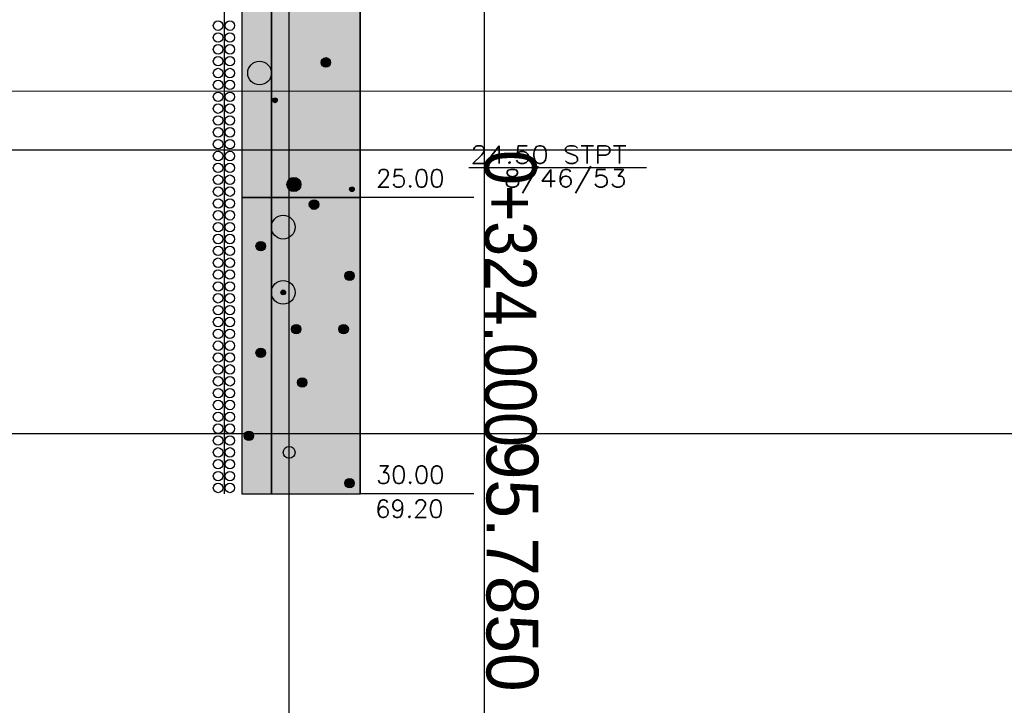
# Model space of a CAD drawing. Header units: metres. Extents: x 3458045 to 3462392, y 5482308 to 5484762.
# Tile 393 of 458: x 3461275 to 3461292, y 5483975 to 5483987. Entities that reach past the tile are written whole.
import ezdxf
from ezdxf.enums import TextEntityAlignment as Align

# ---------------------------------------------------------------- set-up
doc = ezdxf.new("R2010")
doc.units = ezdxf.units.M
doc.header["$PDMODE"] = 3
doc.header["$PDSIZE"] = 0.1
doc.linetypes.add('AUSGEZOGEN', pattern=[2, 1, 1])
doc.layers.get('0').update_dxf_attribs({"linetype": 'CONTINUOUS'})
doc.layers.get('DEFPOINTS').update_dxf_attribs({"linetype": 'CONTINUOUS'})
for name, color, linetype in [('BAUER_BK 2014', 1, 'CONTINUOUS'), ('SP_VERM', 1, 'CONTINUOUS'), ('WBExSyGr', 7, 'CONTINUOUS'), ('WBExSyTx', 7, 'CONTINUOUS'), ('WBObjGr', 7, 'CONTINUOUS'), ('WBObjSy', 7, 'CONTINUOUS'), ('WBObjTx', 7, 'CONTINUOUS')]:
    doc.layers.add(name, color=color, linetype=linetype)
for name, color, linetype, lineweight in [('SP_Höhenplan-Beschriftung-Linien', 2, 'CONTINUOUS', 25), ('SP_Höhenplan-Beschriftung-Linien-Bestandsgelände', 7, 'CONTINUOUS', 25), ('SP_Höhenplan-Beschriftung-Text', 2, 'CONTINUOUS', 25)]:
    doc.layers.add(name, color=color, linetype=linetype, lineweight=lineweight)
doc.styles.add('K_ISOCP', font='k_isocp.shx')
doc.styles.add('ROMANS', font='ROMANS')
doc.styles.add('SP_F', font='romans.shx', dxfattribs={"width": 0.7, "bigfont": 'sp_f.shx'})
doc.dimstyles.new('SOFI35$0', dxfattribs={"dimtxt": 3.5, "dimasz": 0.35, "dimexe": 0.9, "dimexo": 0.625, "dimgap": 0.945, "dimtad": 1, "dimdec": 3, "dimrnd": 0.001, "dimzin": 1, "dimdsep": 46, "dimtxsty": 'SP_F', "dimblk1": 'SOF_BEMSTR1', "dimblk2": 'SOF_BEMSTR2', "dimsah": 1, "dimcen": 3.5, "dimse1": 1, "dimse2": 1, "dimclrd": 1, "dimclre": 1, "dimclrt": 2, "dimaunit": 2, "dimazin": 0, "dimtfac": 1, "dimtdec": 3, "dimtmove": 0, "dimatfit": 3, "dimfxl": 1, "dimtolj": 1, "dimtzin": 0, "dimlwd": 0, "dimlwe": 0, "dimarcsym": 0})

# ---------------------------------------------------------------- blocks, each defined once
blk = doc.blocks.new('SOF_BEMSTR1')
at = {"color": 0, "linetype": 'ByBlock', "lineweight": -2}
for p, q in [((0, 20), (0, -8.5)), ((3.535, 3.535), (-3.535, -3.535)), ((-5, 0), (5, 0))]:
    blk.add_line(p, q, dxfattribs=at)
blk = doc.blocks.new('SOF_BEMSTR2')
at = {"color": 0, "linetype": 'ByBlock', "lineweight": -2}
for p, q in [((0, -20), (0, 8.5)), ((3.535, 3.535), (-3.535, -3.535)), ((-5, 0), (5, 0))]:
    blk.add_line(p, q, dxfattribs=at)
blk = doc.blocks.new('*D366')
at = {"layer": 'DEFPOINTS', "color": 0, "linetype": 'AUSGEZOGEN', "transparency": 16777216}
for p in [(3461243.184, 5483990.027), (3461399.034, 5483990.027), (3461243.184, 5483985.783)]:
    blk.add_point(p, dxfattribs=at)
at = {"layer": 'SP_VERM', "color": 1, "linetype": 'AUSGEZOGEN', "lineweight": 0, "transparency": 16777216}
blk.add_line((3461398.947, 5483985.783), (3461243.272, 5483985.783), dxfattribs=at)
at = {"layer": 'SP_VERM', "color": 1, "linetype": 'AUSGEZOGEN', "lineweight": 0, "transparency": 16777216, "xscale": 0.08750000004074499, "yscale": 0.08750000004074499, "zscale": 0.08750000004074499, "rotation": 180}
blk.add_blockref('SOF_BEMSTR2', (3461243.184, 5483985.783), dxfattribs=at)
at = {"layer": 'SP_VERM', "color": 1, "linetype": 'AUSGEZOGEN', "lineweight": 0, "transparency": 16777216, "xscale": 0.08750000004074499, "yscale": 0.08750000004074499, "zscale": 0.08750000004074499}
blk.add_blockref('SOF_BEMSTR1', (3461399.034, 5483985.783), dxfattribs=at)
at = {"layer": 'SP_VERM', "color": 2, "linetype": 'AUSGEZOGEN', "transparency": 16777216, "insert": (3461321.109, 5483986.603), "char_height": 0.875, "attachment_point": 5, "style": 'SP_F'}
blk.add_mtext('\\A1;\\A1;Trogabschnitt = 155.85{\\H.7x;\\S^ ;}m', dxfattribs=at)
blk = doc.blocks.new('A$C7F5D10D0')
at = {"layer": 'WBExSyGr', "color": 7, "linetype": 'Continuous'}
blk.add_lwpolyline([(6.83189, -24.5), (3.83189, -24.5)], dxfattribs=at)
at = {"layer": 'WBObjGr', "color": 7, "linetype": 'Continuous'}
for points in [[(0, 0), (0, -30)], [(2, 0), (2, -30)], [(0, -25), (2, -25)], [(3.91598, -25), (3, -25), (2.4, -25), (2, -25)], [(0, -30), (2, -30)], [(3.91598, -30), (3, -30), (2.4, -30), (2, -30)]]:
    blk.add_lwpolyline(points, dxfattribs=at)
at = {"layer": 'WBObjSy', "color": 50, "linetype": 'Continuous'}
for points in [[(0.5, -25), (0.5, -19.3), (0, -19.3), (0, -25), (0.5, -25)], [(0.5, -30), (0.5, -25), (0, -25), (0, -30), (0.5, -30)]]:
    blk.add_lwpolyline(points, dxfattribs=at)
at = {"layer": 'WBObjSy', "color": 7, "linetype": 'Continuous'}
for points in [[(2, -25), (2, -19.3), (0, -19.3), (0, -25), (2, -25)], [(-0.29, -22.2), (-0.29, -21.8)], [(-0.29, -22.6), (-0.29, -22.2)], [(-0.29, -23), (-0.29, -22.6)], [(-0.29, -23.4), (-0.29, -23)], [(-0.29, -23.8), (-0.29, -23.4)], [(-0.29, -24.2), (-0.29, -23.8)], [(-0.29, -24.6), (-0.29, -24.2)], [(-0.29, -25), (-0.29, -24.6)], [(-0.29, -25.2), (-0.29, -25)], [(2, -30), (2, -25), (0, -25), (0, -30), (2, -30)], [(-0.29, -25.6), (-0.29, -25.2)], [(-0.29, -26), (-0.29, -25.6)], [(-0.29, -26.4), (-0.29, -26)], [(-0.29, -26.8), (-0.29, -26.4)], [(-0.29, -27.2), (-0.29, -26.8)], [(-0.29, -27.6), (-0.29, -27.2)], [(-0.29, -28), (-0.29, -27.6)], [(-0.29, -28.4), (-0.29, -28)], [(-0.29, -28.8), (-0.29, -28.4)], [(-0.29, -29.2), (-0.29, -28.8)], [(-0.29, -29.6), (-0.29, -29.2)], [(-0.29, -30), (-0.29, -29.6)]]:
    blk.add_lwpolyline(points, dxfattribs=at)
at = {"layer": 'WBObjSy', "color": 30, "linetype": 'Continuous'}
for points in [[(2, -25), (2, -19.3), (0.5, -19.3), (0.5, -25), (2, -25)], [(2, -30), (2, -25), (0.5, -25), (0.5, -30), (2, -30)]]:
    blk.add_lwpolyline(points, dxfattribs=at)
at = {"layer": 'WBObjSy', "color": 7, "linetype": 'Continuous'}
for centre, radius in [((-0.4, -22.1), 0.08), ((-0.2, -22.1), 0.08), ((-0.4, -22.3), 0.08), ((-0.2, -22.3), 0.08), ((-0.4, -22.5), 0.08), ((-0.2, -22.5), 0.08), ((-0.4, -22.7), 0.08), ((-0.2, -22.7), 0.08), ((0.3, -22.9), 0.2), ((1.42, -22.72), 0.08), ((-0.4, -22.9), 0.08), ((-0.2, -22.9), 0.08), ((-0.4, -23.1), 0.08), ((-0.2, -23.1), 0.08), ((-0.4, -23.3), 0.08), ((-0.2, -23.3), 0.08), ((-0.4, -23.5), 0.08), ((-0.2, -23.5), 0.08), ((0.56, -23.36), 0.04), ((-0.4, -23.7), 0.08), ((-0.2, -23.7), 0.08), ((-0.4, -23.9), 0.08), ((-0.2, -23.9), 0.08), ((-0.4, -24.1), 0.08), ((-0.2, -24.1), 0.08), ((-0.4, -24.3), 0.08), ((-0.2, -24.3), 0.08), ((-0.4, -24.5), 0.08), ((-0.2, -24.5), 0.08), ((-0.4, -24.7), 0.08), ((-0.2, -24.7), 0.08), ((0.88, -24.78), 0.12), ((-0.4, -24.9), 0.08), ((-0.2, -24.9), 0.08), ((1.86, -24.86), 0.04), ((-0.4, -25.1), 0.08), ((-0.2, -25.1), 0.08), ((1.22, -25.12), 0.08), ((-0.4, -25.3), 0.08), ((-0.2, -25.3), 0.08), ((-0.4, -25.5), 0.08), ((-0.2, -25.5), 0.08), ((0.7, -25.5), 0.2), ((-0.4, -25.7), 0.08), ((-0.2, -25.7), 0.08), ((0.32, -25.82), 0.08), ((-0.4, -25.9), 0.08), ((-0.2, -25.9), 0.08), ((-0.4, -26.1), 0.08), ((-0.2, -26.1), 0.08), ((-0.4, -26.3), 0.08), ((-0.2, -26.3), 0.08), ((1.82, -26.32), 0.08), ((-0.4, -26.5), 0.08), ((-0.2, -26.5), 0.08), ((0.7, -26.6), 0.2), ((0.7, -26.6), 0.04), ((-0.4, -26.7), 0.08), ((-0.2, -26.7), 0.08), ((-0.4, -26.9), 0.08), ((-0.2, -26.9), 0.08), ((-0.4, -27.1), 0.08), ((-0.2, -27.1), 0.08), ((-0.4, -27.3), 0.08), ((-0.2, -27.3), 0.08), ((0.92, -27.22), 0.08), ((1.72, -27.22), 0.08), ((-0.4, -27.5), 0.08), ((-0.2, -27.5), 0.08), ((0.32, -27.62), 0.08), ((-0.4, -27.7), 0.08), ((-0.2, -27.7), 0.08), ((-0.4, -27.9), 0.08), ((-0.2, -27.9), 0.08), ((-0.4, -28.1), 0.08), ((-0.2, -28.1), 0.08), ((1.02, -28.12), 0.08), ((-0.4, -28.3), 0.08), ((-0.2, -28.3), 0.08), ((-0.4, -28.5), 0.08), ((-0.2, -28.5), 0.08), ((-0.4, -28.7), 0.08), ((-0.2, -28.7), 0.08), ((-0.4, -28.9), 0.08), ((-0.2, -28.9), 0.08), ((-0.4, -29.1), 0.08), ((-0.2, -29.1), 0.08), ((0.12, -29.02), 0.08), ((-0.4, -29.3), 0.08), ((-0.2, -29.3), 0.08), ((0.8, -29.3), 0.1), ((-0.4, -29.5), 0.08), ((-0.2, -29.5), 0.08), ((-0.4, -29.7), 0.08), ((-0.2, -29.7), 0.08), ((1.82, -29.82), 0.08), ((-0.4, -29.9), 0.08), ((-0.2, -29.9), 0.08)]:
    blk.add_circle(centre, radius, dxfattribs=at)
at = {"layer": 'WBObjSy', "color": 50, "linetype": 'Continuous'}
for points in [[(0.5, -25), (0.5, -19.3), (0, -25), (0, -19.3)], [(0.5, -30), (0.5, -25), (0, -30), (0, -25)]]:
    blk.add_solid(points, dxfattribs=at)
at = {"layer": 'WBObjSy', "color": 30, "linetype": 'Continuous'}
for points in [[(2, -25), (2, -19.3), (0.5, -25), (0.5, -19.3)], [(2, -30), (2, -25), (0.5, -30), (0.5, -25)]]:
    blk.add_solid(points, dxfattribs=at)
at = {"layer": 'WBObjSy', "color": 7, "linetype": 'Continuous'}
for points in [[(1.34, -22.72), (1.3418, -22.70336), (1.347, -22.68746)], [(1.347, -22.75254), (1.34, -22.72), (1.347, -22.68746)], [(1.347, -22.68746), (1.3666, -22.66054), (1.3954, -22.64392)], [(1.347, -22.68746), (1.3954, -22.64392), (1.46, -22.65072)], [(1.3666, -22.77946), (1.347, -22.68746), (1.46, -22.65072)], [(1.347, -22.68746), (1.3554, -22.67298), (1.3666, -22.66054)], [(1.3666, -22.77946), (1.347, -22.75254), (1.347, -22.68746)], [(1.3666, -22.77946), (1.3554, -22.76702), (1.347, -22.75254)], [(1.3666, -22.66054), (1.38, -22.65072), (1.3954, -22.64392)], [(1.46, -22.65072), (1.4848, -22.76702), (1.3666, -22.77946)], [(1.4848, -22.76702), (1.4284, -22.79956), (1.3666, -22.77946)], [(1.3954, -22.64392), (1.4118, -22.64044), (1.4284, -22.64044)], [(1.3954, -22.64392), (1.4284, -22.64044), (1.46, -22.65072)], [(1.4284, -22.64044), (1.4448, -22.64392), (1.46, -22.65072)], [(1.4848, -22.76702), (1.46, -22.78928), (1.4284, -22.79956)], [(1.46, -22.65072), (1.4736, -22.66054), (1.4848, -22.67298)], [(1.46, -22.65072), (1.4848, -22.67298), (1.4984, -22.70336)], [(1.46, -22.65072), (1.4984, -22.70336), (1.4848, -22.76702)], [(1.4848, -22.76702), (1.4736, -22.77946), (1.46, -22.78928)], [(1.4848, -22.67298), (1.4932, -22.68746), (1.4984, -22.70336)], [(1.4984, -22.70336), (1.4984, -22.73664), (1.4848, -22.76702)], [(1.4984, -22.73664), (1.4932, -22.75254), (1.4848, -22.76702)], [(1.4984, -22.70336), (1.5, -22.72), (1.4984, -22.73664)], [(1.3954, -22.79608), (1.38, -22.78928), (1.3666, -22.77946)], [(1.4284, -22.79956), (1.3954, -22.79608), (1.3666, -22.77946)], [(1.4284, -22.79956), (1.4118, -22.79956), (1.3954, -22.79608)], [(1.46, -22.78928), (1.4448, -22.79608), (1.4284, -22.79956)], [(0.52, -23.36), (0.521, -23.35168), (0.5236, -23.34374)], [(0.5236, -23.37626), (0.52, -23.36), (0.5236, -23.34374)], [(0.5236, -23.34374), (0.5334, -23.33028), (0.5478, -23.32196)], [(0.5236, -23.34374), (0.5478, -23.32196), (0.58, -23.32536)], [(0.5334, -23.38972), (0.5236, -23.34374), (0.58, -23.32536)], [(0.5236, -23.34374), (0.5278, -23.33648), (0.5334, -23.33028)], [(0.5334, -23.38972), (0.5236, -23.37626), (0.5236, -23.34374)], [(0.5334, -23.38972), (0.5278, -23.38352), (0.5236, -23.37626)], [(0.5334, -23.33028), (0.54, -23.32536), (0.5478, -23.32196)], [(0.58, -23.32536), (0.5924, -23.38352), (0.5334, -23.38972)], [(0.5924, -23.38352), (0.5642, -23.39978), (0.5334, -23.38972)], [(0.5478, -23.39804), (0.54, -23.39464), (0.5334, -23.38972)], [(0.5642, -23.39978), (0.5478, -23.39804), (0.5334, -23.38972)], [(0.5478, -23.32196), (0.556, -23.32022), (0.5642, -23.32022)], [(0.5478, -23.32196), (0.5642, -23.32022), (0.58, -23.32536)], [(0.5642, -23.39978), (0.556, -23.39978), (0.5478, -23.39804)], [(0.5642, -23.32022), (0.5724, -23.32196), (0.58, -23.32536)], [(0.5924, -23.38352), (0.58, -23.39464), (0.5642, -23.39978)], [(0.58, -23.39464), (0.5724, -23.39804), (0.5642, -23.39978)], [(0.58, -23.32536), (0.5868, -23.33028), (0.5924, -23.33648)], [(0.58, -23.32536), (0.5924, -23.33648), (0.5992, -23.35168)], [(0.58, -23.32536), (0.5992, -23.35168), (0.5924, -23.38352)], [(0.5924, -23.38352), (0.5868, -23.38972), (0.58, -23.39464)], [(0.5924, -23.33648), (0.5966, -23.34374), (0.5992, -23.35168)], [(0.5992, -23.35168), (0.5992, -23.36832), (0.5924, -23.38352)], [(0.5992, -23.36832), (0.5966, -23.37626), (0.5924, -23.38352)], [(0.5992, -23.35168), (0.6, -23.36), (0.5992, -23.36832)], [(0.76, -24.78), (0.7628, -24.75506), (0.7704, -24.7312)], [(0.7704, -24.8288), (0.76, -24.78), (0.7704, -24.7312)], [(0.7704, -24.7312), (0.7998, -24.69082), (0.843, -24.66588)], [(0.7704, -24.7312), (0.843, -24.66588), (0.94, -24.67608)], [(0.7998, -24.86918), (0.7704, -24.7312), (0.94, -24.67608)], [(0.7704, -24.7312), (0.783, -24.70946), (0.7998, -24.69082)], [(0.7998, -24.86918), (0.7704, -24.8288), (0.7704, -24.7312)], [(0.7998, -24.69082), (0.82, -24.67608), (0.843, -24.66588)], [(0.94, -24.67608), (0.9772, -24.85054), (0.7998, -24.86918)], [(0.843, -24.66588), (0.8676, -24.66066), (0.8926, -24.66066)], [(0.843, -24.66588), (0.8926, -24.66066), (0.94, -24.67608)], [(0.8926, -24.66066), (0.9172, -24.66588), (0.94, -24.67608)], [(0.94, -24.67608), (0.9604, -24.69082), (0.9772, -24.70946)], [(0.94, -24.67608), (0.9772, -24.70946), (0.9974, -24.75506)], [(0.94, -24.67608), (0.9974, -24.75506), (0.9772, -24.85054)], [(0.9772, -24.70946), (0.9898, -24.7312), (0.9974, -24.75506)], [(0.9974, -24.75506), (0.9974, -24.80494), (0.9772, -24.85054)], [(0.9974, -24.75506), (1, -24.78), (0.9974, -24.80494)], [(0.7998, -24.86918), (0.783, -24.85054), (0.7704, -24.8288)], [(0.9772, -24.85054), (0.8926, -24.89934), (0.7998, -24.86918)], [(0.843, -24.89412), (0.82, -24.88392), (0.7998, -24.86918)], [(0.8926, -24.89934), (0.843, -24.89412), (0.7998, -24.86918)], [(0.8926, -24.89934), (0.8676, -24.89934), (0.843, -24.89412)], [(0.9772, -24.85054), (0.94, -24.88392), (0.8926, -24.89934)], [(0.94, -24.88392), (0.9172, -24.89412), (0.8926, -24.89934)], [(0.9772, -24.85054), (0.9604, -24.86918), (0.94, -24.88392)], [(0.9974, -24.80494), (0.9898, -24.8288), (0.9772, -24.85054)], [(1.82, -24.86), (1.821, -24.85168), (1.8236, -24.84374)], [(1.8236, -24.87626), (1.82, -24.86), (1.8236, -24.84374)], [(1.8236, -24.84374), (1.8334, -24.83028), (1.8478, -24.82196)], [(1.8236, -24.84374), (1.8478, -24.82196), (1.88, -24.82536)], [(1.8334, -24.88972), (1.8236, -24.84374), (1.88, -24.82536)], [(1.8236, -24.84374), (1.8278, -24.83648), (1.8334, -24.83028)], [(1.8334, -24.88972), (1.8236, -24.87626), (1.8236, -24.84374)], [(1.8334, -24.88972), (1.8278, -24.88352), (1.8236, -24.87626)], [(1.8334, -24.83028), (1.84, -24.82536), (1.8478, -24.82196)], [(1.88, -24.82536), (1.8924, -24.88352), (1.8334, -24.88972)], [(1.8924, -24.88352), (1.8642, -24.89978), (1.8334, -24.88972)], [(1.8478, -24.89804), (1.84, -24.89464), (1.8334, -24.88972)], [(1.8642, -24.89978), (1.8478, -24.89804), (1.8334, -24.88972)], [(1.8478, -24.82196), (1.856, -24.82022), (1.8642, -24.82022)], [(1.8478, -24.82196), (1.8642, -24.82022), (1.88, -24.82536)], [(1.8642, -24.89978), (1.856, -24.89978), (1.8478, -24.89804)], [(1.8642, -24.82022), (1.8724, -24.82196), (1.88, -24.82536)], [(1.8924, -24.88352), (1.88, -24.89464), (1.8642, -24.89978)], [(1.88, -24.89464), (1.8724, -24.89804), (1.8642, -24.89978)], [(1.88, -24.82536), (1.8868, -24.83028), (1.8924, -24.83648)], [(1.88, -24.82536), (1.8924, -24.83648), (1.8992, -24.85168)], [(1.88, -24.82536), (1.8992, -24.85168), (1.8924, -24.88352)], [(1.8924, -24.88352), (1.8868, -24.88972), (1.88, -24.89464)], [(1.8924, -24.83648), (1.8966, -24.84374), (1.8992, -24.85168)], [(1.8992, -24.85168), (1.8992, -24.86832), (1.8924, -24.88352)], [(1.8992, -24.86832), (1.8966, -24.87626), (1.8924, -24.88352)], [(1.8992, -24.85168), (1.9, -24.86), (1.8992, -24.86832)], [(1.14, -25.12), (1.1418, -25.10336), (1.147, -25.08746)], [(1.147, -25.15254), (1.14, -25.12), (1.147, -25.08746)], [(1.147, -25.08746), (1.1666, -25.06054), (1.1954, -25.04392)], [(1.147, -25.08746), (1.1954, -25.04392), (1.26, -25.05072)], [(1.1666, -25.17946), (1.147, -25.08746), (1.26, -25.05072)], [(1.147, -25.08746), (1.1554, -25.07298), (1.1666, -25.06054)], [(1.1666, -25.17946), (1.147, -25.15254), (1.147, -25.08746)], [(1.1666, -25.06054), (1.18, -25.05072), (1.1954, -25.04392)], [(1.26, -25.05072), (1.2848, -25.16702), (1.1666, -25.17946)], [(1.1954, -25.04392), (1.2118, -25.04044), (1.2284, -25.04044)], [(1.1954, -25.04392), (1.2284, -25.04044), (1.26, -25.05072)], [(1.2284, -25.04044), (1.2448, -25.04392), (1.26, -25.05072)], [(1.26, -25.05072), (1.2736, -25.06054), (1.2848, -25.07298)], [(1.26, -25.05072), (1.2848, -25.07298), (1.2984, -25.10336)], [(1.26, -25.05072), (1.2984, -25.10336), (1.2848, -25.16702)], [(1.2848, -25.07298), (1.2932, -25.08746), (1.2984, -25.10336)], [(1.1666, -25.17946), (1.1554, -25.16702), (1.147, -25.15254)], [(1.2848, -25.16702), (1.2284, -25.19956), (1.1666, -25.17946)], [(1.1954, -25.19608), (1.18, -25.18928), (1.1666, -25.17946)], [(1.2284, -25.19956), (1.1954, -25.19608), (1.1666, -25.17946)], [(1.2284, -25.19956), (1.2118, -25.19956), (1.1954, -25.19608)], [(1.2848, -25.16702), (1.26, -25.18928), (1.2284, -25.19956)], [(1.26, -25.18928), (1.2448, -25.19608), (1.2284, -25.19956)], [(1.2848, -25.16702), (1.2736, -25.17946), (1.26, -25.18928)], [(1.2984, -25.10336), (1.2984, -25.13664), (1.2848, -25.16702)], [(1.2984, -25.13664), (1.2932, -25.15254), (1.2848, -25.16702)], [(1.2984, -25.10336), (1.3, -25.12), (1.2984, -25.13664)], [(0.247, -25.78746), (0.2666, -25.76054), (0.2954, -25.74392)], [(0.247, -25.78746), (0.2954, -25.74392), (0.36, -25.75072)], [(0.2666, -25.87946), (0.247, -25.78746), (0.36, -25.75072)], [(0.247, -25.78746), (0.2554, -25.77298), (0.2666, -25.76054)], [(0.2666, -25.76054), (0.28, -25.75072), (0.2954, -25.74392)], [(0.36, -25.75072), (0.3848, -25.86702), (0.2666, -25.87946)], [(0.2954, -25.74392), (0.3118, -25.74044), (0.3284, -25.74044)], [(0.2954, -25.74392), (0.3284, -25.74044), (0.36, -25.75072)], [(0.3284, -25.74044), (0.3448, -25.74392), (0.36, -25.75072)], [(0.36, -25.75072), (0.3736, -25.76054), (0.3848, -25.77298)], [(0.36, -25.75072), (0.3848, -25.77298), (0.3984, -25.80336)], [(0.36, -25.75072), (0.3984, -25.80336), (0.3848, -25.86702)], [(0.24, -25.82), (0.2418, -25.80336), (0.247, -25.78746)], [(0.247, -25.85254), (0.24, -25.82), (0.247, -25.78746)], [(0.2666, -25.87946), (0.247, -25.85254), (0.247, -25.78746)], [(0.2666, -25.87946), (0.2554, -25.86702), (0.247, -25.85254)], [(0.3848, -25.86702), (0.3284, -25.89956), (0.2666, -25.87946)], [(0.2954, -25.89608), (0.28, -25.88928), (0.2666, -25.87946)], [(0.3284, -25.89956), (0.2954, -25.89608), (0.2666, -25.87946)], [(0.3284, -25.89956), (0.3118, -25.89956), (0.2954, -25.89608)], [(0.3848, -25.86702), (0.36, -25.88928), (0.3284, -25.89956)], [(0.36, -25.88928), (0.3448, -25.89608), (0.3284, -25.89956)], [(0.3848, -25.86702), (0.3736, -25.87946), (0.36, -25.88928)], [(0.3848, -25.77298), (0.3932, -25.78746), (0.3984, -25.80336)], [(0.3984, -25.80336), (0.3984, -25.83664), (0.3848, -25.86702)], [(0.3984, -25.83664), (0.3932, -25.85254), (0.3848, -25.86702)], [(0.3984, -25.80336), (0.4, -25.82), (0.3984, -25.83664)], [(1.747, -26.28746), (1.7666, -26.26054), (1.7954, -26.24392)], [(1.747, -26.28746), (1.7954, -26.24392), (1.86, -26.25072)], [(1.7666, -26.37946), (1.747, -26.28746), (1.86, -26.25072)], [(1.747, -26.28746), (1.7554, -26.27298), (1.7666, -26.26054)], [(1.7666, -26.26054), (1.78, -26.25072), (1.7954, -26.24392)], [(1.86, -26.25072), (1.8848, -26.36702), (1.7666, -26.37946)], [(1.7954, -26.24392), (1.8118, -26.24044), (1.8284, -26.24044)], [(1.7954, -26.24392), (1.8284, -26.24044), (1.86, -26.25072)], [(1.8284, -26.24044), (1.8448, -26.24392), (1.86, -26.25072)], [(1.86, -26.25072), (1.8736, -26.26054), (1.8848, -26.27298)], [(1.86, -26.25072), (1.8848, -26.27298), (1.8984, -26.30336)], [(1.86, -26.25072), (1.8984, -26.30336), (1.8848, -26.36702)], [(1.74, -26.32), (1.7418, -26.30336), (1.747, -26.28746)], [(1.747, -26.35254), (1.74, -26.32), (1.747, -26.28746)], [(1.7666, -26.37946), (1.747, -26.35254), (1.747, -26.28746)], [(1.7666, -26.37946), (1.7554, -26.36702), (1.747, -26.35254)], [(1.8848, -26.36702), (1.8284, -26.39956), (1.7666, -26.37946)], [(1.7954, -26.39608), (1.78, -26.38928), (1.7666, -26.37946)], [(1.8284, -26.39956), (1.7954, -26.39608), (1.7666, -26.37946)], [(1.8284, -26.39956), (1.8118, -26.39956), (1.7954, -26.39608)], [(1.8848, -26.36702), (1.86, -26.38928), (1.8284, -26.39956)], [(1.86, -26.38928), (1.8448, -26.39608), (1.8284, -26.39956)], [(1.8848, -26.36702), (1.8736, -26.37946), (1.86, -26.38928)], [(1.8848, -26.27298), (1.8932, -26.28746), (1.8984, -26.30336)], [(1.8984, -26.30336), (1.8984, -26.33664), (1.8848, -26.36702)], [(1.8984, -26.33664), (1.8932, -26.35254), (1.8848, -26.36702)], [(1.8984, -26.30336), (1.9, -26.32), (1.8984, -26.33664)], [(0.66, -26.6), (0.661, -26.59168), (0.6636, -26.58374)], [(0.6636, -26.61626), (0.66, -26.6), (0.6636, -26.58374)], [(0.6636, -26.58374), (0.6734, -26.57028), (0.6878, -26.56196)], [(0.6636, -26.58374), (0.6878, -26.56196), (0.72, -26.56536)], [(0.6734, -26.62972), (0.6636, -26.58374), (0.72, -26.56536)], [(0.6636, -26.58374), (0.6678, -26.57648), (0.6734, -26.57028)], [(0.6734, -26.62972), (0.6636, -26.61626), (0.6636, -26.58374)], [(0.6734, -26.57028), (0.68, -26.56536), (0.6878, -26.56196)], [(0.72, -26.56536), (0.7324, -26.62352), (0.6734, -26.62972)], [(0.6878, -26.56196), (0.696, -26.56022), (0.7042, -26.56022)], [(0.6878, -26.56196), (0.7042, -26.56022), (0.72, -26.56536)], [(0.7042, -26.56022), (0.7124, -26.56196), (0.72, -26.56536)], [(0.72, -26.56536), (0.7268, -26.57028), (0.7324, -26.57648)], [(0.72, -26.56536), (0.7324, -26.57648), (0.7392, -26.59168)], [(0.72, -26.56536), (0.7392, -26.59168), (0.7324, -26.62352)], [(0.7324, -26.57648), (0.7366, -26.58374), (0.7392, -26.59168)], [(0.7392, -26.59168), (0.7392, -26.60832), (0.7324, -26.62352)], [(0.7392, -26.59168), (0.74, -26.6), (0.7392, -26.60832)], [(0.6734, -26.62972), (0.6678, -26.62352), (0.6636, -26.61626)], [(0.7324, -26.62352), (0.7042, -26.63978), (0.6734, -26.62972)], [(0.6878, -26.63804), (0.68, -26.63464), (0.6734, -26.62972)], [(0.7042, -26.63978), (0.6878, -26.63804), (0.6734, -26.62972)], [(0.7042, -26.63978), (0.696, -26.63978), (0.6878, -26.63804)], [(0.7324, -26.62352), (0.72, -26.63464), (0.7042, -26.63978)], [(0.72, -26.63464), (0.7124, -26.63804), (0.7042, -26.63978)], [(0.7324, -26.62352), (0.7268, -26.62972), (0.72, -26.63464)], [(0.7392, -26.60832), (0.7366, -26.61626), (0.7324, -26.62352)], [(0.84, -27.22), (0.8418, -27.20336), (0.847, -27.18746)], [(0.847, -27.25254), (0.84, -27.22), (0.847, -27.18746)], [(0.847, -27.18746), (0.8666, -27.16054), (0.8954, -27.14392)], [(0.847, -27.18746), (0.8954, -27.14392), (0.96, -27.15072)], [(0.8666, -27.27946), (0.847, -27.18746), (0.96, -27.15072)], [(0.847, -27.18746), (0.8554, -27.17298), (0.8666, -27.16054)], [(0.8666, -27.27946), (0.847, -27.25254), (0.847, -27.18746)], [(0.8666, -27.27946), (0.8554, -27.26702), (0.847, -27.25254)], [(0.8666, -27.16054), (0.88, -27.15072), (0.8954, -27.14392)], [(0.96, -27.15072), (0.9848, -27.26702), (0.8666, -27.27946)], [(0.8954, -27.14392), (0.9118, -27.14044), (0.9284, -27.14044)], [(0.8954, -27.14392), (0.9284, -27.14044), (0.96, -27.15072)], [(0.9284, -27.14044), (0.9448, -27.14392), (0.96, -27.15072)], [(0.96, -27.15072), (0.9736, -27.16054), (0.9848, -27.17298)], [(0.96, -27.15072), (0.9848, -27.17298), (0.9984, -27.20336)], [(0.96, -27.15072), (0.9984, -27.20336), (0.9848, -27.26702)], [(0.9848, -27.17298), (0.9932, -27.18746), (0.9984, -27.20336)], [(0.9984, -27.20336), (0.9984, -27.23664), (0.9848, -27.26702)], [(0.9984, -27.23664), (0.9932, -27.25254), (0.9848, -27.26702)], [(0.9984, -27.20336), (1, -27.22), (0.9984, -27.23664)], [(1.64, -27.22), (1.6418, -27.20336), (1.647, -27.18746)], [(1.647, -27.25254), (1.64, -27.22), (1.647, -27.18746)], [(1.647, -27.18746), (1.6666, -27.16054), (1.6954, -27.14392)], [(1.647, -27.18746), (1.6954, -27.14392), (1.76, -27.15072)], [(1.6666, -27.27946), (1.647, -27.18746), (1.76, -27.15072)], [(1.647, -27.18746), (1.6554, -27.17298), (1.6666, -27.16054)], [(1.6666, -27.27946), (1.647, -27.25254), (1.647, -27.18746)], [(1.6666, -27.27946), (1.6554, -27.26702), (1.647, -27.25254)], [(1.6666, -27.16054), (1.68, -27.15072), (1.6954, -27.14392)], [(1.76, -27.15072), (1.7848, -27.26702), (1.6666, -27.27946)], [(1.6954, -27.14392), (1.7118, -27.14044), (1.7284, -27.14044)], [(1.6954, -27.14392), (1.7284, -27.14044), (1.76, -27.15072)], [(1.7284, -27.14044), (1.7448, -27.14392), (1.76, -27.15072)], [(1.76, -27.15072), (1.7736, -27.16054), (1.7848, -27.17298)], [(1.76, -27.15072), (1.7848, -27.17298), (1.7984, -27.20336)], [(1.76, -27.15072), (1.7984, -27.20336), (1.7848, -27.26702)], [(1.7848, -27.17298), (1.7932, -27.18746), (1.7984, -27.20336)], [(1.7984, -27.20336), (1.7984, -27.23664), (1.7848, -27.26702)], [(1.7984, -27.23664), (1.7932, -27.25254), (1.7848, -27.26702)], [(1.7984, -27.20336), (1.8, -27.22), (1.7984, -27.23664)], [(0.9848, -27.26702), (0.9284, -27.29956), (0.8666, -27.27946)], [(0.8954, -27.29608), (0.88, -27.28928), (0.8666, -27.27946)], [(0.9284, -27.29956), (0.8954, -27.29608), (0.8666, -27.27946)], [(0.9284, -27.29956), (0.9118, -27.29956), (0.8954, -27.29608)], [(0.9848, -27.26702), (0.96, -27.28928), (0.9284, -27.29956)], [(0.96, -27.28928), (0.9448, -27.29608), (0.9284, -27.29956)], [(0.9848, -27.26702), (0.9736, -27.27946), (0.96, -27.28928)], [(1.7848, -27.26702), (1.7284, -27.29956), (1.6666, -27.27946)], [(1.6954, -27.29608), (1.68, -27.28928), (1.6666, -27.27946)], [(1.7284, -27.29956), (1.6954, -27.29608), (1.6666, -27.27946)], [(1.7284, -27.29956), (1.7118, -27.29956), (1.6954, -27.29608)], [(1.7848, -27.26702), (1.76, -27.28928), (1.7284, -27.29956)], [(1.76, -27.28928), (1.7448, -27.29608), (1.7284, -27.29956)], [(1.7848, -27.26702), (1.7736, -27.27946), (1.76, -27.28928)], [(0.24, -27.62), (0.2418, -27.60336), (0.247, -27.58746)], [(0.247, -27.65254), (0.24, -27.62), (0.247, -27.58746)], [(0.247, -27.58746), (0.2666, -27.56054), (0.2954, -27.54392)], [(0.247, -27.58746), (0.2954, -27.54392), (0.36, -27.55072)], [(0.2666, -27.67946), (0.247, -27.58746), (0.36, -27.55072)], [(0.247, -27.58746), (0.2554, -27.57298), (0.2666, -27.56054)], [(0.2666, -27.67946), (0.247, -27.65254), (0.247, -27.58746)], [(0.2666, -27.56054), (0.28, -27.55072), (0.2954, -27.54392)], [(0.36, -27.55072), (0.3848, -27.66702), (0.2666, -27.67946)], [(0.2954, -27.54392), (0.3118, -27.54044), (0.3284, -27.54044)], [(0.2954, -27.54392), (0.3284, -27.54044), (0.36, -27.55072)], [(0.3284, -27.54044), (0.3448, -27.54392), (0.36, -27.55072)], [(0.36, -27.55072), (0.3736, -27.56054), (0.3848, -27.57298)], [(0.36, -27.55072), (0.3848, -27.57298), (0.3984, -27.60336)], [(0.36, -27.55072), (0.3984, -27.60336), (0.3848, -27.66702)], [(0.3848, -27.57298), (0.3932, -27.58746), (0.3984, -27.60336)], [(0.2666, -27.67946), (0.2554, -27.66702), (0.247, -27.65254)], [(0.3848, -27.66702), (0.3284, -27.69956), (0.2666, -27.67946)], [(0.2954, -27.69608), (0.28, -27.68928), (0.2666, -27.67946)], [(0.3284, -27.69956), (0.2954, -27.69608), (0.2666, -27.67946)], [(0.3284, -27.69956), (0.3118, -27.69956), (0.2954, -27.69608)], [(0.3848, -27.66702), (0.36, -27.68928), (0.3284, -27.69956)], [(0.36, -27.68928), (0.3448, -27.69608), (0.3284, -27.69956)], [(0.3848, -27.66702), (0.3736, -27.67946), (0.36, -27.68928)], [(0.3984, -27.60336), (0.3984, -27.63664), (0.3848, -27.66702)], [(0.3984, -27.63664), (0.3932, -27.65254), (0.3848, -27.66702)], [(0.3984, -27.60336), (0.4, -27.62), (0.3984, -27.63664)], [(0.94, -28.12), (0.9418, -28.10336), (0.947, -28.08746)], [(0.947, -28.15254), (0.94, -28.12), (0.947, -28.08746)], [(0.947, -28.08746), (0.9666, -28.06054), (0.9954, -28.04392)], [(0.947, -28.08746), (0.9954, -28.04392), (1.06, -28.05072)], [(0.9666, -28.17946), (0.947, -28.08746), (1.06, -28.05072)], [(0.947, -28.08746), (0.9554, -28.07298), (0.9666, -28.06054)], [(0.9666, -28.17946), (0.947, -28.15254), (0.947, -28.08746)], [(0.9666, -28.06054), (0.98, -28.05072), (0.9954, -28.04392)], [(1.06, -28.05072), (1.0848, -28.16702), (0.9666, -28.17946)], [(0.9954, -28.04392), (1.0118, -28.04044), (1.0284, -28.04044)], [(0.9954, -28.04392), (1.0284, -28.04044), (1.06, -28.05072)], [(1.0284, -28.04044), (1.0448, -28.04392), (1.06, -28.05072)], [(1.06, -28.05072), (1.0736, -28.06054), (1.0848, -28.07298)], [(1.06, -28.05072), (1.0848, -28.07298), (1.0984, -28.10336)], [(1.06, -28.05072), (1.0984, -28.10336), (1.0848, -28.16702)], [(1.0848, -28.07298), (1.0932, -28.08746), (1.0984, -28.10336)], [(0.9666, -28.17946), (0.9554, -28.16702), (0.947, -28.15254)], [(1.0848, -28.16702), (1.0284, -28.19956), (0.9666, -28.17946)], [(0.9954, -28.19608), (0.98, -28.18928), (0.9666, -28.17946)], [(1.0284, -28.19956), (0.9954, -28.19608), (0.9666, -28.17946)], [(1.0284, -28.19956), (1.0118, -28.19956), (0.9954, -28.19608)], [(1.0848, -28.16702), (1.06, -28.18928), (1.0284, -28.19956)], [(1.06, -28.18928), (1.0448, -28.19608), (1.0284, -28.19956)], [(1.0848, -28.16702), (1.0736, -28.17946), (1.06, -28.18928)], [(1.0984, -28.10336), (1.0984, -28.13664), (1.0848, -28.16702)], [(1.0984, -28.13664), (1.0932, -28.15254), (1.0848, -28.16702)], [(1.0984, -28.10336), (1.1, -28.12), (1.0984, -28.13664)], [(0.04, -29.02), (0.0418, -29.00336), (0.047, -28.98746)], [(0.047, -29.05254), (0.04, -29.02), (0.047, -28.98746)], [(0.047, -28.98746), (0.0666, -28.96054), (0.0954, -28.94392)], [(0.047, -28.98746), (0.0954, -28.94392), (0.16, -28.95072)], [(0.0666, -29.07946), (0.047, -28.98746), (0.16, -28.95072)], [(0.047, -28.98746), (0.0554, -28.97298), (0.0666, -28.96054)], [(0.0666, -29.07946), (0.047, -29.05254), (0.047, -28.98746)], [(0.0666, -29.07946), (0.0554, -29.06702), (0.047, -29.05254)], [(0.0666, -28.96054), (0.08, -28.95072), (0.0954, -28.94392)], [(0.16, -28.95072), (0.1848, -29.06702), (0.0666, -29.07946)], [(0.1848, -29.06702), (0.1284, -29.09956), (0.0666, -29.07946)], [(0.0954, -29.09608), (0.08, -29.08928), (0.0666, -29.07946)], [(0.1284, -29.09956), (0.0954, -29.09608), (0.0666, -29.07946)], [(0.0954, -28.94392), (0.1118, -28.94044), (0.1284, -28.94044)], [(0.0954, -28.94392), (0.1284, -28.94044), (0.16, -28.95072)], [(0.1284, -28.94044), (0.1448, -28.94392), (0.16, -28.95072)], [(0.1848, -29.06702), (0.16, -29.08928), (0.1284, -29.09956)], [(0.16, -28.95072), (0.1736, -28.96054), (0.1848, -28.97298)], [(0.16, -28.95072), (0.1848, -28.97298), (0.1984, -29.00336)], [(0.16, -28.95072), (0.1984, -29.00336), (0.1848, -29.06702)], [(0.1848, -29.06702), (0.1736, -29.07946), (0.16, -29.08928)], [(0.1848, -28.97298), (0.1932, -28.98746), (0.1984, -29.00336)], [(0.1984, -29.00336), (0.1984, -29.03664), (0.1848, -29.06702)], [(0.1984, -29.03664), (0.1932, -29.05254), (0.1848, -29.06702)], [(0.1984, -29.00336), (0.2, -29.02), (0.1984, -29.03664)], [(0.1284, -29.09956), (0.1118, -29.09956), (0.0954, -29.09608)], [(0.16, -29.08928), (0.1448, -29.09608), (0.1284, -29.09956)], [(1.747, -29.78746), (1.7666, -29.76054), (1.7954, -29.74392)], [(1.747, -29.78746), (1.7954, -29.74392), (1.86, -29.75072)], [(1.7666, -29.87946), (1.747, -29.78746), (1.86, -29.75072)], [(1.7666, -29.76054), (1.78, -29.75072), (1.7954, -29.74392)], [(1.86, -29.75072), (1.8848, -29.86702), (1.7666, -29.87946)], [(1.7954, -29.74392), (1.8118, -29.74044), (1.8284, -29.74044)], [(1.7954, -29.74392), (1.8284, -29.74044), (1.86, -29.75072)], [(1.8284, -29.74044), (1.8448, -29.74392), (1.86, -29.75072)], [(1.86, -29.75072), (1.8736, -29.76054), (1.8848, -29.77298)], [(1.86, -29.75072), (1.8848, -29.77298), (1.8984, -29.80336)], [(1.86, -29.75072), (1.8984, -29.80336), (1.8848, -29.86702)], [(1.74, -29.82), (1.7418, -29.80336), (1.747, -29.78746)], [(1.747, -29.85254), (1.74, -29.82), (1.747, -29.78746)], [(1.747, -29.78746), (1.7554, -29.77298), (1.7666, -29.76054)], [(1.7666, -29.87946), (1.747, -29.85254), (1.747, -29.78746)], [(1.7666, -29.87946), (1.7554, -29.86702), (1.747, -29.85254)], [(1.8848, -29.86702), (1.8284, -29.89956), (1.7666, -29.87946)], [(1.7954, -29.89608), (1.78, -29.88928), (1.7666, -29.87946)], [(1.8284, -29.89956), (1.7954, -29.89608), (1.7666, -29.87946)], [(1.8284, -29.89956), (1.8118, -29.89956), (1.7954, -29.89608)], [(1.8848, -29.86702), (1.86, -29.88928), (1.8284, -29.89956)], [(1.86, -29.88928), (1.8448, -29.89608), (1.8284, -29.89956)], [(1.8848, -29.86702), (1.8736, -29.87946), (1.86, -29.88928)], [(1.8848, -29.77298), (1.8932, -29.78746), (1.8984, -29.80336)], [(1.8984, -29.80336), (1.8984, -29.83664), (1.8848, -29.86702)], [(1.8984, -29.83664), (1.8932, -29.85254), (1.8848, -29.86702)], [(1.8984, -29.80336), (1.9, -29.82), (1.8984, -29.83664)]]:
    blk.add_solid(points, dxfattribs=at)
at = {"layer": 'WBExSyTx', "color": 7, "style": 'ROMANS'}
for s, width, p, p2 in [('24.50 STPT ', 0.98434, (3.85729, -24.42522), (6.73189, -24.42522)), ('8/46/53 ', 0.981744, (4.42429, -24.82436), (6.73189, -24.82436))]:
    blk.add_text(s, height=0.299156, dxfattribs=dict(at, width=width)).set_placement(p, p2, align=Align.FIT)
at = {"layer": 'WBObjTx', "color": 7, "style": 'ROMANS'}
for s, p in [('25.00', (2.26723, -24.82621)), ('30.00', (2.26723, -29.82621)), ('69.20', (2.25298, -30.40015))]:
    blk.add_text(s, height=0.299156, dxfattribs=at).set_placement(p)

msp = doc.modelspace()

# ---------------------------------------------------------------- linework, layer by layer
at = {"layer": 'SP_Höhenplan-Beschriftung-Linien', "color": 1, "linetype": 'ByBlock'}
msp.add_line((3461283.1844, 5483956.0493), (3461283.1844, 5484002.5671), dxfattribs=at)
at = {"layer": 'SP_Höhenplan-Beschriftung-Linien', "color": 3}
msp.add_line((3461463.4646, 5483984.7871), (3460947.0765, 5483984.7871), dxfattribs=at)
at = {"layer": 'SP_Höhenplan-Beschriftung-Linien', "color": 2}
msp.add_line((3461463.4646, 5483979.9975), (3460947.0765, 5483979.9975), dxfattribs=at)
at = {"layer": 'SP_Höhenplan-Beschriftung-Linien-Bestandsgelände'}
msp.add_line((3461279.8761, 5484009.7988), (3461279.8761, 5483956.0493), dxfattribs=at)

# ---------------------------------------------------------------- block references
at = {"layer": 'BAUER_BK 2014', "color": 1}
msp.add_blockref('A$C7F5D10D0', (3461279.0841, 5484008.9872), dxfattribs=at)

# ---------------------------------------------------------------- texts
at = {"layer": 'SP_Höhenplan-Beschriftung-Text', "style": 'K_ISOCP', "width": 0.9}
msp.add_text('0+324.000', height=0.875, rotation=270, dxfattribs=at).set_placement((3461283.1844, 5483984.7871))
at = {"layer": 'SP_Höhenplan-Beschriftung-Text', "insert": (3461283.2038, 5483979.8811), "char_height": 0.875, "width": 7.557299, "attachment_point": 7, "rotation": 270, "style": 'K_ISOCP'}
msp.add_mtext('95.7850', dxfattribs=at)

# ---------------------------------------------------------------- dimensions: what is measured, and where the dimension line sits
at = {"layer": 'SP_VERM', "color": 1, "linetype": 'AUSGEZOGEN'}
dim = msp.add_linear_dim(base=(3461243.1844, 5483985.7834), p1=(3461399.0344, 5483990.0271), p2=(3461243.1844, 5483990.0271), angle=180, text='\\A1;Trogabschnitt = 155.85{\\H.7x;\\S^ ;}m', dimstyle='SOFI35$0', override={"dimpost": 'Trogabschnitt = <>m'}, dxfattribs=at)
dim.commit()
dim.dimension.update_dxf_attribs({"geometry": '*D366', "text_midpoint": (3461321.1094, 5483986.603)})

doc.saveas('drawing.dxf')
